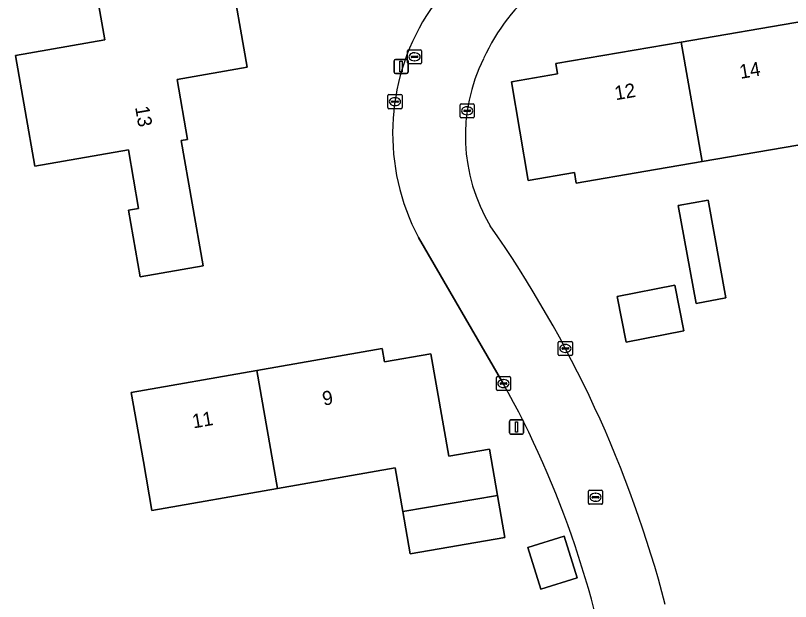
# Model space of a CAD drawing. Extents: x 162879 to 165540, y 384011 to 385181.
# Drawn here: x 164063.4 to 164118.3, y 384795.5 to 384837.1 of the extents above; entities that cross this region are included whole.
import ezdxf

# ---------------------------------------------------------------- set-up
doc = ezdxf.new("R2010")
doc.units = 0
for name, color, linetype in [('IMGEO_Erf', 7, 'Continuous'), ('IMGEO_Kolk', 7, 'Continuous'), ('IMGEO_Lichtmast', 7, 'Continuous'), ('IMGEO_Pand', 7, 'Continuous'), ('IMGEO_Pand_nummerreeks', 7, 'Continuous'), ('IMGEO_Rijbaan_lokaal_open', 7, 'Continuous'), ('IMGEO_Rioolput', 7, 'Continuous')]:
    doc.layers.add(name, color=color, linetype=linetype)

msp = doc.modelspace()

# ---------------------------------------------------------------- linework, layer by layer
at = {"layer": 'IMGEO_Erf'}
for points in [[(164074.522, 384854.678), (164082.392, 384856.055), (164084.286, 384845.225), (164077.943, 384844.116), (164078.564, 384840.565), (164079.816, 384833.412), (164074.843, 384832.542), (164075.587, 384828.291), (164075.129, 384828.211), (164076.68, 384819.337), (164072.228, 384818.558), (164071.403, 384823.277), (164072.112, 384823.401), (164071.386, 384827.557), (164064.753, 384826.397), (164063.379, 384834.25), (164069.708, 384835.357), (164069.073, 384838.986), (164072.016, 384839.501), (164071.368, 384843.204), (164076.377, 384844.08)], [(164108.083, 384826.044), (164103.154, 384825.2), (164103.028, 384825.94), (164099.746, 384825.379), (164098.569, 384832.378), (164101.831, 384832.936), (164101.706, 384833.665), (164110.601, 384835.187), (164119.404, 384836.693), (164120.676, 384829.258), (164123.749, 384829.784), (164126.83, 384830.311), (164127.022, 384829.19), (164130.009, 384829.701), (164130.667, 384825.854), (164127.68, 384825.343), (164127.985, 384823.561), (164124.927, 384823.038), (164121.784, 384822.5), (164120.805, 384828.221), (164112.077, 384826.727)], [(164113.769, 384817.052), (164111.647, 384816.664), (164110.383, 384823.596), (164112.505, 384823.983)], [(164110.772, 384814.727), (164106.69, 384813.925), (164106.053, 384817.166), (164110.135, 384817.969)], [(164090.318, 384804.999), (164081.969, 384803.541), (164073.056, 384801.984), (164072.451, 384805.449), (164071.593, 384810.361), (164080.501, 384811.916), (164089.376, 384813.466), (164089.541, 384812.519), (164092.844, 384813.096), (164094.114, 384805.827), (164096.991, 384806.33), (164097.563, 384803.053), (164098.083, 384800.074), (164091.382, 384798.904), (164090.857, 384801.912)], [(164099.709, 384799.366), (164102.297, 384800.169), (164103.215, 384797.207), (164100.626, 384796.405)]]:
    msp.add_lwpolyline(points, close=True, dxfattribs=at)
msp.add_lwpolyline([(164097.949, 384811.044), (164091.952, 384821.344)], dxfattribs=at)
for centre, radius, start, end in [((164138.89, 384805.366), 56.168, 137.2093, 145.6295), ((164110.021, 384827.815), 14.812, 104.1924, 155.251), ((164105.897, 384828.709), 15.771, 147.9647, 207.8413), ((164107.642, 384828.532), 12.356, 153.6547, 211.0404), ((164028.61, 384774.233), 83.557, 14.61701, 35.00148), ((164037.362, 384777.303), 69.348, 8.19123, 29.11324)]:
    msp.add_arc(centre, radius, start, end, dxfattribs=at)
at = {"layer": 'IMGEO_Kolk'}
for p, q in [((164089.791, 384830.543), (164089.791, 384831.395)), ((164089.866, 384831.469), (164090.718, 384831.469)), ((164090.279, 384831.249), (164090.304, 384831.249)), ((164090.792, 384831.395), (164090.792, 384830.543)), ((164090.05, 384830.963), (164090.05, 384830.975)), ((164090.488, 384830.926), (164090.09, 384830.926)), ((164090.093, 384831.012), (164090.491, 384831.012)), ((164090.302, 384830.689), (164090.277, 384830.689)), ((164090.534, 384830.975), (164090.534, 384830.963)), ((164094.913, 384829.893), (164094.913, 384830.745)), ((164094.988, 384830.819), (164095.84, 384830.819)), ((164095.914, 384830.745), (164095.914, 384829.893)), ((164090.718, 384830.469), (164089.866, 384830.469)), ((164095.172, 384830.313), (164095.172, 384830.325)), ((164095.61, 384830.276), (164095.212, 384830.276)), ((164095.215, 384830.362), (164095.613, 384830.362)), ((164095.401, 384830.599), (164095.426, 384830.599)), ((164095.656, 384830.325), (164095.656, 384830.313)), ((164095.84, 384829.819), (164094.988, 384829.819)), ((164095.424, 384830.039), (164095.399, 384830.039)), ((164101.878, 384813.046), (164101.878, 384813.898)), ((164101.953, 384813.972), (164102.805, 384813.972)), ((164102.366, 384813.752), (164102.391, 384813.752)), ((164102.879, 384813.898), (164102.879, 384813.046)), ((164102.137, 384813.466), (164102.137, 384813.478)), ((164102.575, 384813.429), (164102.177, 384813.429)), ((164102.18, 384813.515), (164102.578, 384813.515)), ((164102.389, 384813.192), (164102.364, 384813.192)), ((164102.621, 384813.478), (164102.621, 384813.466)), ((164102.805, 384812.972), (164101.953, 384812.972)), ((164097.558, 384811.484), (164098.41, 384811.484)), ((164097.483, 384810.558), (164097.483, 384811.41)), ((164097.742, 384810.978), (164097.742, 384810.99)), ((164098.18, 384810.941), (164097.782, 384810.941)), ((164097.785, 384811.027), (164098.183, 384811.027)), ((164097.971, 384811.264), (164097.996, 384811.264)), ((164098.226, 384810.99), (164098.226, 384810.978)), ((164098.484, 384811.41), (164098.484, 384810.558)), ((164098.41, 384810.484), (164097.558, 384810.484)), ((164097.994, 384810.704), (164097.969, 384810.704))]:
    msp.add_line(p, q, dxfattribs=at)
for points in [[(164089.791, 384830.543), (164089.791, 384831.395)], [(164089.866, 384831.469), (164090.718, 384831.469)], [(164090.792, 384831.395), (164090.792, 384830.543)], [(164094.913, 384829.893), (164094.913, 384830.745)], [(164094.988, 384830.819), (164095.84, 384830.819)], [(164095.914, 384830.745), (164095.914, 384829.893)], [(164090.718, 384830.469), (164089.866, 384830.469)], [(164095.84, 384829.819), (164094.988, 384829.819)], [(164101.878, 384813.046), (164101.878, 384813.898)], [(164101.953, 384813.972), (164102.805, 384813.972)], [(164102.879, 384813.898), (164102.879, 384813.046)], [(164102.805, 384812.972), (164101.953, 384812.972)], [(164097.558, 384811.484), (164098.41, 384811.484)], [(164097.483, 384810.558), (164097.483, 384811.41)], [(164098.484, 384811.41), (164098.484, 384810.558)], [(164098.41, 384810.484), (164097.558, 384810.484)]]:
    msp.add_lwpolyline(points, dxfattribs=at)
for centre, radius, start, end in [((164089.868, 384831.393), 0.0765, 91.552, 178.448), ((164089.868, 384831.393), 0.0765, 91.552, 178.448), ((164090.716, 384831.393), 0.0765, 1.552, 88.448), ((164090.716, 384831.393), 0.0765, 1.552, 88.448), ((164090.09, 384830.972), 0.0403, 85.8775, 175.7526), ((164090.087, 384830.962), 0.0366, 178.938, 274.7102), ((164090.491, 384830.969), 0.043, 264.8664, 352.4533), ((164090.495, 384830.974), 0.0386, 1.7309, 96.639), ((164094.99, 384830.743), 0.0765, 91.552, 178.448), ((164094.99, 384830.743), 0.0765, 91.552, 178.448), ((164095.838, 384830.743), 0.0765, 1.552, 88.448), ((164095.838, 384830.743), 0.0765, 1.552, 88.448), ((164089.868, 384830.545), 0.0765, 181.552, 268.448), ((164089.868, 384830.545), 0.0765, 181.552, 268.448), ((164090.716, 384830.545), 0.0765, 271.552, 358.448), ((164090.716, 384830.545), 0.0765, 271.552, 358.448), ((164095.212, 384830.322), 0.0403, 85.8775, 175.7526), ((164095.209, 384830.312), 0.0366, 178.938, 274.7102), ((164095.613, 384830.319), 0.043, 264.8664, 352.4533), ((164095.617, 384830.324), 0.0386, 1.7309, 96.639), ((164094.99, 384829.895), 0.0765, 181.552, 268.448), ((164094.99, 384829.895), 0.0765, 181.552, 268.448), ((164095.838, 384829.895), 0.0765, 271.552, 358.448), ((164095.838, 384829.895), 0.0765, 271.552, 358.448), ((164101.955, 384813.896), 0.0765, 91.552, 178.448), ((164101.955, 384813.896), 0.0765, 91.552, 178.448), ((164102.803, 384813.896), 0.0765, 1.552, 88.448), ((164102.803, 384813.896), 0.0765, 1.552, 88.448), ((164102.177, 384813.475), 0.0403, 85.8775, 175.7526), ((164102.174, 384813.465), 0.0366, 178.938, 274.7102), ((164102.578, 384813.472), 0.043, 264.8664, 352.4533), ((164102.582, 384813.477), 0.0386, 1.7309, 96.639), ((164101.955, 384813.048), 0.0765, 181.552, 268.448), ((164101.955, 384813.048), 0.0765, 181.552, 268.448), ((164102.803, 384813.048), 0.0765, 271.552, 358.448), ((164102.803, 384813.048), 0.0765, 271.552, 358.448), ((164097.56, 384811.408), 0.0765, 91.552, 178.448), ((164097.56, 384811.408), 0.0765, 91.552, 178.448), ((164098.408, 384811.408), 0.0765, 1.552, 88.448), ((164098.408, 384811.408), 0.0765, 1.552, 88.448), ((164097.782, 384810.987), 0.0403, 85.8775, 175.7526), ((164097.779, 384810.977), 0.0366, 178.938, 274.7102), ((164098.183, 384810.984), 0.043, 264.8664, 352.4533), ((164098.187, 384810.989), 0.0386, 1.7309, 96.639), ((164097.56, 384810.56), 0.0765, 181.552, 268.448), ((164097.56, 384810.56), 0.0765, 181.552, 268.448), ((164098.408, 384810.56), 0.0765, 271.552, 358.448), ((164098.408, 384810.56), 0.0765, 271.552, 358.448)]:
    msp.add_arc(centre, radius, start, end, dxfattribs=at)
for centre, major_axis, ratio, start_param, end_param in [((164090.278, 384830.969), (-0.387, 0.002), 0.722429, 4.712389, 7.853982), ((164090.303, 384830.969), (-0.39, 0.002), 0.717154, 1.570796, 4.712389), ((164095.4, 384830.319), (-0.387, 0.002), 0.722429, 4.712389, 7.853982), ((164095.425, 384830.319), (-0.39, 0.002), 0.717154, 1.570796, 4.712389), ((164102.365, 384813.472), (-0.387, 0.002), 0.722429, 4.712389, 7.853982), ((164102.39, 384813.472), (-0.39, 0.002), 0.717154, 1.570796, 4.712389), ((164097.97, 384810.984), (-0.387, 0.002), 0.722429, 4.712389, 7.853982), ((164097.995, 384810.984), (-0.39, 0.002), 0.717154, 1.570796, 4.712389)]:
    msp.add_ellipse(centre, major_axis=major_axis, ratio=ratio, start_param=start_param, end_param=end_param, dxfattribs=at)
at = {"layer": 'IMGEO_Lichtmast'}
for p, q in [((164090.329, 384833.967), (164091.119, 384833.967)), ((164091.119, 384833.967), (164090.329, 384833.967)), ((164090.229, 384833.067), (164090.229, 384833.867)), ((164090.229, 384833.867), (164090.229, 384833.067)), ((164091.219, 384833.867), (164091.219, 384833.067)), ((164091.219, 384833.067), (164091.219, 384833.867)), ((164091.119, 384832.967), (164090.329, 384832.967)), ((164090.329, 384832.967), (164091.119, 384832.967)), ((164098.414, 384807.503), (164098.414, 384808.303)), ((164098.414, 384808.303), (164098.414, 384807.503)), ((164098.514, 384808.403), (164099.304, 384808.403)), ((164099.304, 384808.403), (164098.514, 384808.403)), ((164099.404, 384808.303), (164099.404, 384807.503)), ((164099.404, 384807.503), (164099.404, 384808.303)), ((164099.304, 384807.403), (164098.514, 384807.403)), ((164098.514, 384807.403), (164099.304, 384807.403))]:
    msp.add_line(p, q, dxfattribs=at)
for points in [[(164090.649, 384833.842), (164090.799, 384833.842), (164090.799, 384833.092), (164090.649, 384833.092), (164090.649, 384833.842)], [(164098.834, 384808.278), (164098.984, 384808.278), (164098.984, 384807.528), (164098.834, 384807.528), (164098.834, 384808.278)]]:
    msp.add_lwpolyline(points, dxfattribs=at)
for centre, start, end in [((164090.329, 384833.867), 90, 180), ((164090.329, 384833.867), 90, 180), ((164091.119, 384833.867), 0, 90), ((164091.119, 384833.867), 360, 90), ((164090.329, 384833.067), 180, 270), ((164090.329, 384833.067), 180, 270), ((164091.119, 384833.067), 270, 0), ((164091.119, 384833.067), 270, 0), ((164098.514, 384808.303), 90, 180), ((164098.514, 384808.303), 90, 180), ((164099.304, 384808.303), 0, 90), ((164099.304, 384808.303), 360, 90), ((164098.514, 384807.503), 180, 270), ((164098.514, 384807.503), 180, 270), ((164099.304, 384807.503), 270, 0), ((164099.304, 384807.503), 270, 0)]:
    msp.add_arc(centre, 0.1, start, end, dxfattribs=at)
at = {"layer": 'IMGEO_Pand'}
for points in [[(164078.564, 384840.565), (164072.016, 384839.501), (164069.073, 384838.986), (164069.708, 384835.357), (164063.379, 384834.25), (164064.753, 384826.397), (164071.386, 384827.557), (164072.112, 384823.401), (164071.403, 384823.277), (164072.228, 384818.558), (164076.68, 384819.337), (164075.129, 384828.211), (164075.587, 384828.291), (164074.843, 384832.542), (164079.816, 384833.412)], [(164124.927, 384823.038), (164123.749, 384829.784), (164120.676, 384829.258), (164119.404, 384836.693), (164110.601, 384835.187), (164112.077, 384826.727), (164120.805, 384828.221), (164121.784, 384822.5)], [(164112.077, 384826.727), (164110.601, 384835.187), (164101.706, 384833.665), (164101.831, 384832.936), (164098.569, 384832.378), (164099.746, 384825.379), (164103.028, 384825.94), (164103.154, 384825.2), (164108.083, 384826.044)], [(164110.383, 384823.596), (164111.647, 384816.664), (164113.769, 384817.052), (164112.505, 384823.983)], [(164110.135, 384817.969), (164106.053, 384817.166), (164106.69, 384813.925), (164110.772, 384814.727)], [(164090.857, 384801.912), (164097.563, 384803.053), (164096.991, 384806.33), (164094.114, 384805.827), (164092.844, 384813.096), (164089.541, 384812.519), (164089.376, 384813.466), (164080.501, 384811.916), (164081.969, 384803.541), (164090.318, 384804.999)], [(164080.501, 384811.916), (164071.593, 384810.361), (164072.451, 384805.449), (164073.056, 384801.984), (164081.969, 384803.541)], [(164090.857, 384801.912), (164091.382, 384798.904), (164098.083, 384800.074), (164097.563, 384803.053)], [(164099.709, 384799.366), (164100.626, 384796.405), (164103.215, 384797.207), (164102.297, 384800.169)]]:
    msp.add_lwpolyline(points, close=True, dxfattribs=at)
at = {"layer": 'IMGEO_Rijbaan_lokaal_open'}
msp.add_lwpolyline([(164091.952, 384821.344), (164097.949, 384811.044)], dxfattribs=at)
for centre, radius, start, end in [((164138.89, 384805.366), 56.168, 137.2093, 145.6295), ((164110.021, 384827.815), 14.812, 104.1924, 155.251), ((164105.897, 384828.709), 15.771, 147.9647, 207.8413), ((164107.642, 384828.532), 12.356, 153.6547, 211.0404), ((164028.61, 384774.233), 83.557, 14.61701, 35.00148), ((164037.362, 384777.303), 69.348, 8.19123, 29.11324)]:
    msp.add_arc(centre, radius, start, end, dxfattribs=at)
at = {"layer": 'IMGEO_Rioolput'}
for p, q in [((164091.183, 384833.721), (164091.183, 384834.573)), ((164091.258, 384834.647), (164092.11, 384834.647)), ((164092.184, 384834.573), (164092.184, 384833.721)), ((164091.442, 384834.141), (164091.442, 384834.153)), ((164091.88, 384834.104), (164091.482, 384834.104)), ((164091.485, 384834.19), (164091.883, 384834.19)), ((164091.671, 384834.427), (164091.696, 384834.427)), ((164091.926, 384834.153), (164091.926, 384834.141)), ((164092.11, 384833.647), (164091.258, 384833.647)), ((164091.694, 384833.867), (164091.669, 384833.867)), ((164104.015, 384802.498), (164104.015, 384803.35)), ((164104.09, 384803.424), (164104.942, 384803.424)), ((164104.503, 384803.204), (164104.528, 384803.204)), ((164105.016, 384803.35), (164105.016, 384802.498)), ((164104.274, 384802.918), (164104.274, 384802.93)), ((164104.712, 384802.881), (164104.314, 384802.881)), ((164104.317, 384802.967), (164104.715, 384802.967)), ((164104.526, 384802.644), (164104.501, 384802.644)), ((164104.758, 384802.93), (164104.758, 384802.918)), ((164104.942, 384802.424), (164104.09, 384802.424))]:
    msp.add_line(p, q, dxfattribs=at)
for points in [[(164091.183, 384833.721), (164091.183, 384834.573)], [(164091.258, 384834.647), (164092.11, 384834.647)], [(164092.184, 384834.573), (164092.184, 384833.721)], [(164092.11, 384833.647), (164091.258, 384833.647)], [(164104.015, 384802.498), (164104.015, 384803.35)], [(164104.09, 384803.424), (164104.942, 384803.424)], [(164105.016, 384803.35), (164105.016, 384802.498)], [(164104.942, 384802.424), (164104.09, 384802.424)]]:
    msp.add_lwpolyline(points, dxfattribs=at)
for centre, radius, start, end in [((164091.26, 384834.571), 0.0765, 91.552, 178.448), ((164091.26, 384834.571), 0.0765, 91.552, 178.448), ((164092.108, 384834.571), 0.0765, 1.552, 88.448), ((164092.108, 384834.571), 0.0765, 1.552, 88.448), ((164091.482, 384834.15), 0.0403, 85.8775, 175.7526), ((164091.479, 384834.14), 0.0366, 178.938, 274.7102), ((164091.883, 384834.147), 0.043, 264.8664, 352.4533), ((164091.887, 384834.152), 0.0386, 1.7309, 96.639), ((164091.26, 384833.723), 0.0765, 181.552, 268.448), ((164091.26, 384833.723), 0.0765, 181.552, 268.448), ((164092.108, 384833.723), 0.0765, 271.552, 358.448), ((164092.108, 384833.723), 0.0765, 271.552, 358.448), ((164104.092, 384803.348), 0.0765, 91.552, 178.448), ((164104.092, 384803.348), 0.0765, 91.552, 178.448), ((164104.94, 384803.348), 0.0765, 1.552, 88.448), ((164104.94, 384803.348), 0.0765, 1.552, 88.448), ((164104.314, 384802.927), 0.0403, 85.8775, 175.7526), ((164104.311, 384802.917), 0.0366, 178.938, 274.7102), ((164104.715, 384802.924), 0.043, 264.8664, 352.4533), ((164104.719, 384802.929), 0.0386, 1.7309, 96.639), ((164104.092, 384802.5), 0.0765, 181.552, 268.448), ((164104.092, 384802.5), 0.0765, 181.552, 268.448), ((164104.94, 384802.5), 0.0765, 271.552, 358.448), ((164104.94, 384802.5), 0.0765, 271.552, 358.448)]:
    msp.add_arc(centre, radius, start, end, dxfattribs=at)
for centre, major_axis, ratio, start_param, end_param in [((164091.67, 384834.147), (-0.387, 0.002), 0.722429, 4.712389, 7.853982), ((164091.695, 384834.147), (-0.39, 0.002), 0.717154, 1.570796, 4.712389), ((164104.502, 384802.924), (-0.387, 0.002), 0.722429, 4.712389, 7.853982), ((164104.527, 384802.924), (-0.39, 0.002), 0.717154, 1.570796, 4.712389)]:
    msp.add_ellipse(centre, major_axis=major_axis, ratio=ratio, start_param=start_param, end_param=end_param, dxfattribs=at)

# ---------------------------------------------------------------- texts
at = {"layer": 'IMGEO_Pand_nummerreeks'}
for s, rotation, p in [('14', 9.7089, (164114.809, 384832.58)), ('12', 9.7089, (164105.957, 384831.065)), ('13', 279.9291, (164071.857, 384830.576)), ('9', 9.9043, (164085.231, 384809.412)), ('11', 9.9043, (164075.999, 384807.801))]:
    msp.add_text(s, height=1, rotation=rotation, dxfattribs=at).set_placement(p)

doc.saveas('drawing.dxf')
